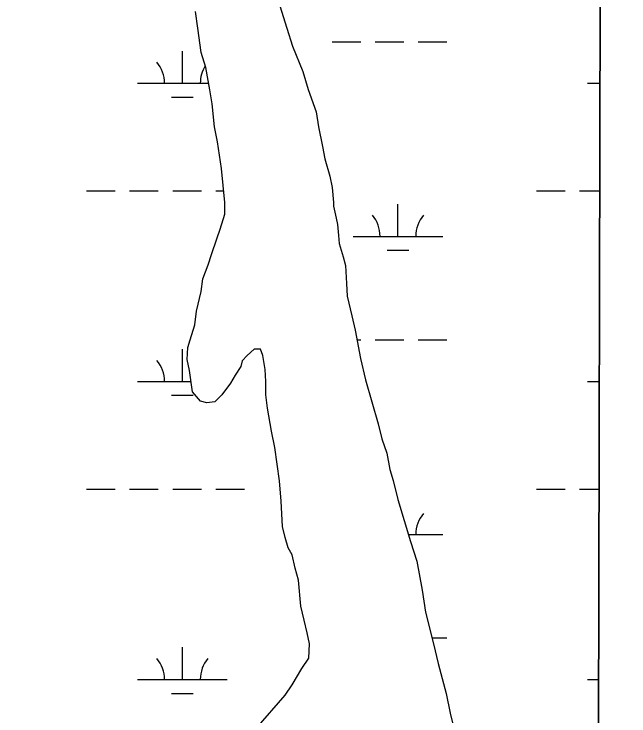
# Model space of a CAD drawing. Extents: x 3177185 to 3215018, y 812988 to 838321.
# Drawn here: x 3212116 to 3212802, y 818631 to 819414 of the extents above; entities that cross this region are included whole.
import ezdxf

# ---------------------------------------------------------------- set-up
doc = ezdxf.new("R2010")
doc.units = 0
for name, color, linetype in [('V-GRID-FRAM', 7, 'Continuous'), ('V-SITE-VEGE', 7, 'Continuous'), ('V-WETL-SWMP', 7, 'Continuous')]:
    doc.layers.add(name, color=color, linetype=linetype)

msp = doc.modelspace()

# ---------------------------------------------------------------- linework, layer by layer
at = {"layer": 'V-GRID-FRAM'}
msp.add_lwpolyline([(3181402.42, 836586.07), (3212801.61, 836513), (3212767.22, 818326.14), (3181352.16, 818399.25), (3181402.42, 836586.07)], dxfattribs=at)
at = {"layer": 'V-SITE-VEGE'}
for p, q in [((3212767.37, 818407.32), (3212771.64, 820661.83)), ((3212410.34, 819428.92), (3212420.05, 819398.13)), ((3212320.61, 819398.05), (3212317.96, 819416.52)), ((3212324.16, 819370.77), (3212320.61, 819398.05)), ((3212420.05, 819398.13), (3212426.22, 819377.9)), ((3212426.22, 819377.9), (3212437.69, 819349.75)), ((3212329.45, 819354.06), (3212324.16, 819370.77)), ((3212333.87, 819329.42), (3212329.45, 819354.06)), ((3212437.69, 819349.75), (3212443.86, 819329.52)), ((3212336.52, 819313.59), (3212333.87, 819329.42)), ((3212443.86, 819329.52), (3212452.69, 819304.89)), ((3212339.19, 819288.07), (3212336.52, 819313.59)), ((3212452.69, 819304.89), (3212455.34, 819288.17)), ((3212342.72, 819271.36), (3212339.19, 819288.07)), ((3212455.34, 819288.17), (3212459.76, 819266.18)), ((3212347.15, 819241.44), (3212342.72, 819271.36)), ((3212459.76, 819266.18), (3212462.41, 819252.1)), ((3212462.41, 819252.1), (3212467.71, 819232.75)), ((3212350.7, 819203.61), (3212347.15, 819241.44)), ((3212467.71, 819232.75), (3212470.36, 819220.43)), ((3212470.36, 819220.43), (3212472.13, 819203.71)), ((3212350.71, 819190.41), (3212350.7, 819203.61)), ((3212472.13, 819203.71), (3212472.14, 819199.31)), ((3212472.14, 819199.31), (3212474.79, 819186.12)), ((3212345.45, 819173.68), (3212350.71, 819190.41)), ((3212474.79, 819186.12), (3212476.55, 819179.08)), ((3212476.55, 819179.08), (3212477.44, 819166.76)), ((3212341.94, 819163.12), (3212345.45, 819173.68)), ((3212335.79, 819145.52), (3212341.94, 819163.12)), ((3212477.44, 819166.76), (3212478.33, 819157.96)), ((3212478.33, 819157.96), (3212482.74, 819143.01)), ((3212332.28, 819134.08), (3212335.79, 819145.52)), ((3212482.74, 819143.01), (3212485.39, 819133.33)), ((3212326.14, 819118.23), (3212332.28, 819134.08)), ((3212485.39, 819133.33), (3212486.29, 819113.09)), ((3212324.39, 819104.15), (3212326.14, 819118.23)), ((3212486.29, 819113.09), (3212487.18, 819099.01)), ((3212319.13, 819082.15), (3212324.39, 819104.15)), ((3212487.18, 819099.01), (3212492.48, 819077.02)), ((3212317.38, 819067.19), (3212319.13, 819082.15)), ((3212492.48, 819077.02), (3212496.01, 819061.18)), ((3212312.12, 819050.47), (3212317.38, 819067.19)), ((3212496.01, 819061.18), (3212502.2, 819029.51)), ((3212309.48, 819041.66), (3212312.12, 819050.47)), ((3212308.62, 819028.46), (3212309.48, 819041.66)), ((3212383.4, 819039.97), (3212375.49, 819032.92)), ((3212390.44, 819039.98), (3212383.4, 819039.97)), ((3212393.09, 819032.94), (3212390.44, 819039.98)), ((3212375.49, 819032.92), (3212370.21, 819026.76)), ((3212395.74, 819017.1), (3212393.09, 819032.94)), ((3212311.27, 819016.15), (3212308.62, 819028.46)), ((3212370.21, 819026.76), (3212368.46, 819020.6)), ((3212502.2, 819029.51), (3212507.5, 819005.76)), ((3212314.81, 818992.39), (3212311.27, 819016.15)), ((3212368.46, 819020.6), (3212362.31, 819010.91)), ((3212396.63, 819003.9), (3212395.74, 819017.1)), ((3212362.31, 819010.91), (3212357.03, 819002.11)), ((3212357.03, 819002.11), (3212347.37, 818988.9)), ((3212396.64, 818988.94), (3212396.63, 819003.9)), ((3212507.5, 819005.76), (3212521.62, 818956.49)), ((3212323.61, 818981.84), (3212314.81, 818992.39)), ((3212347.37, 818988.9), (3212339.45, 818980.97)), ((3212398.42, 818973.98), (3212396.64, 818988.94)), ((3212330.66, 818980.08), (3212323.61, 818981.84)), ((3212339.45, 818980.97), (3212330.66, 818980.08)), ((3212402.84, 818948.47), (3212398.42, 818973.98)), ((3212521.62, 818956.49), (3212526.04, 818939.78)), ((3212406.37, 818930), (3212402.84, 818948.47)), ((3212526.04, 818939.78), (3212531.33, 818923.95)), ((3212411.69, 818893.04), (3212406.37, 818930)), ((3212531.33, 818923.95), (3212534.87, 818905.47)), ((3212534.87, 818905.47), (3212538.4, 818893.15)), ((3212413.47, 818870.17), (3212411.69, 818893.04)), ((3212538.4, 818893.15), (3212543.7, 818872.04)), ((3212415.25, 818842.01), (3212413.47, 818870.17)), ((3212543.7, 818872.04), (3212557.81, 818825.42)), ((3212417.9, 818829.69), (3212415.25, 818842.01)), ((3212421.43, 818818.26), (3212417.9, 818829.69)), ((3212425.84, 818810.34), (3212421.43, 818818.26)), ((3212557.81, 818825.42), (3212564.87, 818803.42)), ((3212429.37, 818795.38), (3212425.84, 818810.34)), ((3212564.87, 818803.42), (3212571.06, 818770.87)), ((3212432.9, 818782.19), (3212429.37, 818795.38)), ((3212435.57, 818753.15), (3212432.9, 818782.19)), ((3212571.06, 818770.87), (3212574.6, 818746.23)), ((3212439.1, 818737.32), (3212435.57, 818753.15)), ((3212574.6, 818746.23), (3212583.43, 818711.05)), ((3212442.63, 818723.24), (3212439.1, 818737.32)), ((3212445.28, 818710.93), (3212442.63, 818723.24)), ((3212444.42, 818695.09), (3212445.28, 818710.93)), ((3212583.43, 818711.05), (3212588.73, 818689.05)), ((3212436.51, 818683.64), (3212444.42, 818695.09)), ((3212588.73, 818689.05), (3212597.56, 818655.62)), ((3212425.96, 818665.15), (3212436.51, 818683.64)), ((3212418.05, 818653.71), (3212425.96, 818665.15)), ((3212385.53, 818616.72), (3212418.05, 818653.71)), ((3212597.56, 818655.62), (3212601.98, 818633.63)), ((3212601.98, 818633.63), (3212607.28, 818612.51))]:
    msp.add_line(p, q, dxfattribs=at)
at = {"layer": 'V-WETL-SWMP'}
for p, q in [((3212767.37, 818407.32), (3212771.64, 820661.83)), ((3212410.34, 819428.92), (3212420.05, 819398.13)), ((3212320.61, 819398.05), (3212317.96, 819416.52)), ((3212324.16, 819370.77), (3212320.61, 819398.05)), ((3212420.05, 819398.13), (3212426.22, 819377.9)), ((3212470.44, 819383), (3212502.44, 819383)), ((3212518.44, 819383), (3212550.44, 819383)), ((3212566.44, 819383), (3212598.44, 819383)), ((3212426.22, 819377.9), (3212437.69, 819349.75)), ((3212303.37, 819336.57), (3212303.37, 819372.57)), ((3212329.45, 819354.06), (3212324.16, 819370.77)), ((3212333.87, 819329.42), (3212329.45, 819354.06)), ((3212437.69, 819349.75), (3212443.86, 819329.52)), ((3212253.37, 819336.57), (3212332.59, 819336.57)), ((3212755.28, 819336.57), (3212769.13, 819336.57)), ((3212336.53, 819313.59), (3212333.87, 819329.42)), ((3212443.86, 819329.52), (3212452.68, 819304.89)), ((3212291.37, 819321.14), (3212315.37, 819321.14)), ((3212339.19, 819288.07), (3212336.53, 819313.59)), ((3212452.68, 819304.89), (3212455.34, 819288.17)), ((3212342.72, 819271.36), (3212339.19, 819288.07)), ((3212455.34, 819288.17), (3212459.76, 819266.18)), ((3212347.15, 819241.44), (3212342.72, 819271.36)), ((3212459.76, 819266.18), (3212462.41, 819252.1)), ((3212462.41, 819252.1), (3212467.71, 819232.75)), ((3212350.7, 819203.61), (3212347.15, 819241.44)), ((3212467.71, 819232.75), (3212470.36, 819220.43)), ((3212470.36, 819220.43), (3212472.13, 819203.71)), ((3212196.53, 819216.5), (3212228.53, 819216.5)), ((3212244.53, 819216.5), (3212276.53, 819216.5)), ((3212292.53, 819216.5), (3212324.53, 819216.5)), ((3212340.53, 819216.5), (3212349.49, 819216.5)), ((3212698.44, 819216.5), (3212730.44, 819216.5)), ((3212746.44, 819216.5), (3212768.9, 819216.5)), ((3212350.71, 819190.41), (3212350.7, 819203.61)), ((3212472.13, 819203.71), (3212472.14, 819199.31)), ((3212472.14, 819199.31), (3212474.79, 819186.12)), ((3212543.85, 819165.76), (3212543.85, 819201.76)), ((3212345.45, 819173.69), (3212350.71, 819190.41)), ((3212474.79, 819186.12), (3212476.55, 819179.08)), ((3212476.55, 819179.08), (3212477.44, 819166.76)), ((3212341.94, 819163.12), (3212345.45, 819173.69)), ((3212335.79, 819145.52), (3212341.94, 819163.12)), ((3212477.44, 819166.76), (3212478.33, 819157.96)), ((3212493.85, 819165.76), (3212593.85, 819165.76)), ((3212478.33, 819157.96), (3212482.74, 819143.01)), ((3212531.85, 819150.33), (3212555.85, 819150.33)), ((3212332.28, 819134.08), (3212335.79, 819145.52)), ((3212482.74, 819143.01), (3212485.39, 819133.33)), ((3212326.14, 819118.23), (3212332.28, 819134.08)), ((3212485.39, 819133.33), (3212486.29, 819113.09)), ((3212324.39, 819104.15), (3212326.14, 819118.23)), ((3212486.29, 819113.09), (3212487.18, 819099.01)), ((3212319.13, 819082.15), (3212324.39, 819104.15)), ((3212487.18, 819099.01), (3212492.48, 819077.02)), ((3212317.38, 819067.19), (3212319.13, 819082.15)), ((3212492.48, 819077.02), (3212496.01, 819061.18)), ((3212312.12, 819050.47), (3212317.38, 819067.19)), ((3212496.01, 819061.18), (3212502.2, 819029.51)), ((3212309.48, 819041.66), (3212312.12, 819050.47)), ((3212498.13, 819050.33), (3212502.44, 819050.33)), ((3212518.44, 819050.33), (3212550.44, 819050.33)), ((3212566.44, 819050.33), (3212598.44, 819050.33)), ((3212303.37, 819003.9), (3212303.37, 819039.9)), ((3212308.61, 819028.46), (3212309.48, 819041.66)), ((3212383.4, 819039.97), (3212375.49, 819032.92)), ((3212390.44, 819039.97), (3212383.4, 819039.97)), ((3212393.08, 819032.94), (3212390.44, 819039.97)), ((3212375.49, 819032.92), (3212370.21, 819026.76)), ((3212395.74, 819017.1), (3212393.08, 819032.94)), ((3212311.27, 819016.15), (3212308.61, 819028.46)), ((3212370.21, 819026.76), (3212368.46, 819020.6)), ((3212502.2, 819029.51), (3212507.5, 819005.76)), ((3212314.81, 818992.39), (3212311.27, 819016.15)), ((3212368.46, 819020.6), (3212362.31, 819010.91)), ((3212396.63, 819003.9), (3212395.74, 819017.1)), ((3212362.31, 819010.91), (3212357.03, 819002.11)), ((3212253.37, 819003.9), (3212313.09, 819003.9)), ((3212357.03, 819002.11), (3212347.37, 818988.9)), ((3212396.64, 818988.94), (3212396.63, 819003.9)), ((3212507.5, 819005.76), (3212521.62, 818956.49)), ((3212755.28, 819003.9), (3212768.5, 819003.9)), ((3212323.61, 818981.84), (3212314.81, 818992.39)), ((3212291.37, 818988.47), (3212315.37, 818988.47)), ((3212347.37, 818988.9), (3212339.45, 818980.97)), ((3212398.42, 818973.99), (3212396.64, 818988.94)), ((3212330.66, 818980.09), (3212323.61, 818981.84)), ((3212339.45, 818980.97), (3212330.66, 818980.09)), ((3212402.84, 818948.47), (3212398.42, 818973.99)), ((3212521.62, 818956.49), (3212526.04, 818939.78)), ((3212406.37, 818930), (3212402.84, 818948.47)), ((3212526.04, 818939.78), (3212531.33, 818923.95)), ((3212411.69, 818893.04), (3212406.37, 818930)), ((3212531.33, 818923.95), (3212534.87, 818905.47)), ((3212534.87, 818905.47), (3212538.4, 818893.15)), ((3212413.47, 818870.17), (3212411.69, 818893.04)), ((3212538.4, 818893.15), (3212543.69, 818872.04)), ((3212196.53, 818883.83), (3212228.53, 818883.83)), ((3212244.53, 818883.83), (3212276.53, 818883.83)), ((3212292.53, 818883.83), (3212324.53, 818883.83)), ((3212340.53, 818883.83), (3212372.53, 818883.83)), ((3212698.44, 818883.83), (3212730.44, 818883.83)), ((3212746.44, 818883.83), (3212768.28, 818883.83)), ((3212415.25, 818842.01), (3212413.47, 818870.17)), ((3212543.69, 818872.04), (3212557.81, 818825.42)), ((3212417.9, 818829.69), (3212415.25, 818842.01)), ((3212421.43, 818818.26), (3212417.9, 818829.69)), ((3212555.49, 818833.08), (3212593.85, 818833.08)), ((3212425.84, 818810.34), (3212421.43, 818818.26)), ((3212557.81, 818825.42), (3212564.87, 818803.42)), ((3212429.37, 818795.39), (3212425.84, 818810.34)), ((3212564.87, 818803.42), (3212571.06, 818770.87)), ((3212432.9, 818782.19), (3212429.37, 818795.39)), ((3212435.57, 818753.15), (3212432.9, 818782.19)), ((3212571.06, 818770.87), (3212574.6, 818746.24)), ((3212439.1, 818737.32), (3212435.57, 818753.15)), ((3212574.6, 818746.24), (3212583.43, 818711.05)), ((3212442.63, 818723.24), (3212439.1, 818737.32)), ((3212445.28, 818710.93), (3212442.63, 818723.24)), ((3212581.77, 818717.65), (3212598.44, 818717.65)), ((3212444.42, 818695.09), (3212445.28, 818710.93)), ((3212583.43, 818711.05), (3212588.73, 818689.05)), ((3212303.37, 818671.22), (3212303.37, 818707.22)), ((3212436.51, 818683.64), (3212444.42, 818695.09)), ((3212588.73, 818689.05), (3212597.56, 818655.62)), ((3212425.96, 818665.15), (3212436.51, 818683.64)), ((3212253.37, 818671.22), (3212353.37, 818671.22)), ((3212755.28, 818671.22), (3212767.87, 818671.22)), ((3212418.05, 818653.71), (3212425.96, 818665.15)), ((3212291.37, 818655.79), (3212315.37, 818655.79)), ((3212385.53, 818616.72), (3212418.05, 818653.71)), ((3212597.56, 818655.62), (3212601.98, 818633.63)), ((3212601.98, 818633.63), (3212607.28, 818612.51))]:
    msp.add_line(p, q, dxfattribs=at)
for centre, start, end in [((3212248.13, 819337.05), 359.22818, 40.77184), ((3212358.62, 819337.05), 147.60427, 180.77184), ((3212488.6, 819166.23), 359.22818, 40.77184), ((3212599.09, 819166.23), 139.22818, 180.77184), ((3212248.13, 819004.37), 359.22818, 40.77184), ((3212599.09, 818833.56), 139.22818, 180.77184), ((3212248.13, 818671.7), 359.22818, 40.77184), ((3212358.62, 818671.7), 139.22818, 180.77184)]:
    msp.add_arc(centre, 35.25, start, end, dxfattribs=at)

doc.saveas('drawing.dxf')
